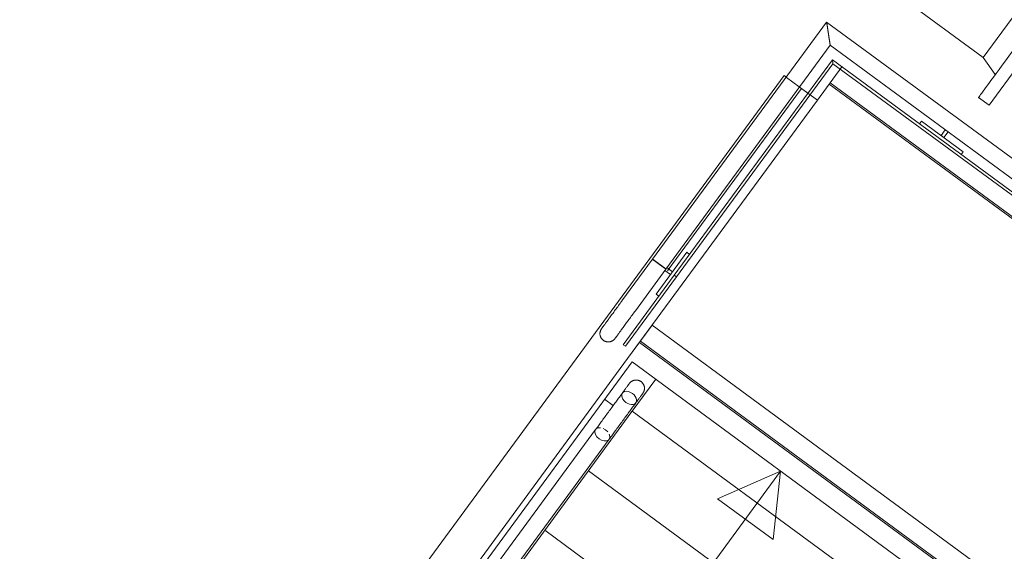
# Model space of a CAD drawing. Header units: metres. Extents: x 135583 to 135939, y 457896 to 458258.
# Tile 538 of 599: x 135708.35 to 135711.21, y 458157.85 to 458159.39. Entities that reach past the tile are written whole.
import ezdxf

# ---------------------------------------------------------------- set-up
doc = ezdxf.new("R2010")
doc.units = ezdxf.units.M
doc.linetypes.add('Hidden', pattern=[4, 2, -2])
doc.layers.add('NIEUWE INSTALLATIE', color=250, linetype='Continuous', lineweight=0)

msp = doc.modelspace()

# ---------------------------------------------------------------- linework, layer by layer
at = {"layer": 'NIEUWE INSTALLATIE'}
for p, q in [((135710.0607, 458160.0809), (135711.1459, 458159.2837)), ((135711.3865, 458159.6113), (135711.1459, 458159.2837)), ((135710.6921, 458159.3866), (135710.1868, 458158.6989)), ((135751.4096, 458129.4723), (135710.6921, 458159.3866)), ((135710.2258, 458158.6703), (135710.7024, 458159.3191)), ((135710.7024, 458159.3191), (135751.342, 458129.4619)), ((135710.7088, 458159.2771), (135710.25, 458158.6525)), ((135751.3, 458129.4555), (135710.7088, 458159.2771)), ((135710.7088, 458159.2771), (135710.7105, 458159.2659)), ((135710.2564, 458158.6478), (135710.7105, 458159.2659)), ((135710.7105, 458159.2659), (135751.2888, 458129.4538)), ((135708.3501, 458156.2118), (135710.5685, 458159.2313)), ((135708.3501, 458156.2118), (135710.5685, 458159.2313)), ((135710.5685, 458159.2313), (135710.5753, 458159.2263)), ((135710.5685, 458159.2313), (135710.5753, 458159.2263)), ((135710.6125, 458159.1989), (135710.6378, 458159.1804)), ((135710.6125, 458159.1989), (135710.6378, 458159.1804)), ((135710.9618, 458159.0912), (135710.9678, 458159.0993)), ((135710.9678, 458159.0993), (135711.0887, 458159.0105)), ((135711.0242, 458159.0578), (135711.0363, 458159.0744)), ((135711.0322, 458159.0519), (135711.0242, 458159.0578)), ((135711.0444, 458159.0684), (135711.0322, 458159.0519)), ((135711.0887, 458159.0105), (135711.0827, 458159.0024)), ((135710.098, 458158.578), (135710.1869, 458158.6989)), ((135710.1975, 458158.598), (135710.2863, 458158.7189)), ((135710.2863, 458158.7189), (135710.2944, 458158.713)), ((135710.2258, 458158.6703), (135710.137, 458158.5494)), ((135710.2063, 458158.6846), (135710.2013, 458158.6883)), ((135710.2283, 458158.6746), (135710.2449, 458158.6625)), ((135710.1019, 458158.451), (135710.25, 458158.6525)), ((135710.2564, 458158.6478), (135710.1084, 458158.4463)), ((135710.2389, 458158.6544), (135710.2224, 458158.6666)), ((135710.2449, 458158.6625), (135710.2389, 458158.6544)), ((135710.2564, 458158.6478), (135710.25, 458158.6525)), ((135710.25, 458158.6525), (135710.2564, 458158.6478)), ((135710.2055, 458158.5921), (135710.1975, 458158.598)), ((135710.098, 458158.578), (135710.0974, 458158.5772)), ((135710.1084, 458158.4463), (135710.1019, 458158.451)), ((135710.1145, 458158.4108), (135708.4468, 458156.1407)), ((135710.1145, 458158.4108), (135708.4468, 458156.1407)), ((135710.1959, 458158.351), (135710.1163, 458158.2426)), ((135710.1959, 458158.351), (135710.1279, 458158.2583)), ((135710.0734, 458158.2741), (135710.0478, 458158.293)), ((135710.1163, 458158.2426), (135708.5282, 458156.0809)), ((135710.1279, 458158.2583), (135710.8532, 458157.7254)), ((135710.0217, 458158.2052), (135708.4845, 458156.113)), ((135710.0214, 458158.1902), (135710.0196, 458158.1969)), ((135710.0219, 458158.2056), (135710.0217, 458158.2053)), ((135710.0437, 458158.2078), (135710.0506, 458158.2038)), ((135710.0506, 458158.2038), (135710.0567, 458158.1982)), ((135708.5235, 458156.0844), (135710.0606, 458158.1766)), ((135710.0389, 458158.1739), (135710.0317, 458158.178)), ((135710.0464, 458158.1719), (135710.0389, 458158.1739)), ((135708.8412, 458155.7469), (135710.5586, 458158.0845)), ((135710.001, 458158.0856), (135710.7263, 458157.5527)), ((135710.5586, 458158.0845), (135710.3755, 458158.0042)), ((135710.5586, 458158.0845), (135710.5366, 458157.8857)), ((135710.5366, 458157.8857), (135710.3755, 458158.0042)), ((135709.8741, 458157.9129), (135710.5994, 458157.38))]:
    msp.add_line(p, q, dxfattribs=at)
at = {"layer": 'NIEUWE INSTALLATIE', "extrusion": (0, 0, -1)}
for p, q in [((135711.6272, 458159.9389), (135711.1459, 458159.2837)), ((135711.1459, 458159.2837), (135711.1816, 458159.2344)), ((135711.2514, 458159.2652), (135711.1634, 458159.1454)), ((135711.1328, 458159.1679), (135711.1634, 458159.1454))]:
    msp.add_line(p, q, dxfattribs=at)
at = {"layer": 'NIEUWE INSTALLATIE', "linetype": 'Hidden'}
for p, q in [((135710.6652, 458159.1602), (135710.7362, 458159.2569)), ((135710.6652, 458159.1602), (135710.7362, 458159.2569)), ((135710.5753, 458159.2262), (135710.6125, 458159.1989)), ((135710.5753, 458159.2262), (135710.6125, 458159.1989)), ((135710.5753, 458159.2262), (135710.6125, 458159.1989)), ((135708.3964, 458156.1777), (135710.6148, 458159.1972)), ((135708.3964, 458156.1777), (135710.6148, 458159.1972)), ((135710.232, 458158.6677), (135710.6188, 458159.1943)), ((135710.232, 458158.6677), (135710.6188, 458159.1943)), ((135710.6992, 458159.2066), (135713.1741, 458157.3883)), ((135710.6992, 458159.2066), (135713.1741, 458157.3883)), ((135710.7022, 458159.2106), (135713.1771, 458157.3924)), ((135710.7022, 458159.2106), (135713.1771, 458157.3924)), ((135710.6652, 458159.1602), (135710.1146, 458158.4108)), ((135710.6652, 458159.1602), (135710.1146, 458158.4108)), ((135710.6652, 458159.1602), (135710.1146, 458158.4108)), ((135710.6378, 458159.1803), (135710.6652, 458159.1602)), ((135710.6378, 458159.1803), (135710.6652, 458159.1602)), ((135710.6378, 458159.1803), (135710.6652, 458159.1602)), ((135713.1401, 458157.342), (135710.6652, 458159.1602)), ((135713.1401, 458157.342), (135710.6652, 458159.1602)), ((135708.4004, 458156.1748), (135710.2301, 458158.6651)), ((135708.4004, 458156.1748), (135710.2301, 458158.6651)), ((135710.2301, 458158.6652), (135710.232, 458158.6677)), ((135710.2301, 458158.6652), (135710.232, 458158.6677)), ((135710.2301, 458158.6652), (135710.232, 458158.6677)), ((135710.1145, 458158.4108), (135710.1856, 458158.5075)), ((135710.1145, 458158.4108), (135710.1856, 458158.5075)), ((135710.1856, 458158.5075), (135712.6605, 458156.6892)), ((135710.1856, 458158.5075), (135712.6605, 458156.6892)), ((135710.1486, 458158.4571), (135712.6235, 458156.6389)), ((135710.1486, 458158.4571), (135712.6235, 458156.6389)), ((135710.1516, 458158.4611), (135712.6264, 458156.6429)), ((135710.1516, 458158.4611), (135712.6264, 458156.6429)), ((135710.1274, 458158.4013), (135708.3786, 458156.0209)), ((135710.9897, 458157.7678), (135710.1274, 458158.4013))]:
    msp.add_line(p, q, dxfattribs=at)
at = {"layer": 'NIEUWE INSTALLATIE', "flags": 128}
for points in [[(135710.0388, 458158.4974), (135710.0389, 458158.4975), (135710.039, 458158.4977), (135710.0393, 458158.498), (135710.0396, 458158.4984), (135710.04, 458158.499), (135710.0405, 458158.4997), (135710.0411, 458158.5005), (135710.0418, 458158.5015), (135710.0426, 458158.5026), (135710.0435, 458158.5038), (135710.0445, 458158.5051), (135710.0455, 458158.5065), (135710.0467, 458158.5081), (135710.0479, 458158.5097), (135710.0492, 458158.5115), (135710.0506, 458158.5134), (135710.052, 458158.5153), (135710.0535, 458158.5174), (135710.0551, 458158.5196), (135710.0568, 458158.5219), (135710.0585, 458158.5242), (135710.0603, 458158.5267), (135710.0622, 458158.5292), (135710.0641, 458158.5318), (135710.0661, 458158.5345), (135710.0681, 458158.5372), (135710.0701, 458158.54), (135710.0722, 458158.5429), (135710.0744, 458158.5458), (135710.0766, 458158.5488), (135710.0788, 458158.5518), (135710.0811, 458158.5549), (135710.0833, 458158.558), (135710.0857, 458158.5611), (135710.088, 458158.5643), (135710.0903, 458158.5675), (135710.0927, 458158.5707), (135710.095, 458158.5739), (135710.0974, 458158.5771), (135710.098, 458158.578)], [(135710.137, 458158.5494), (135710.1346, 458158.5462), (135710.1322, 458158.543), (135710.1299, 458158.5398), (135710.1275, 458158.5366), (135710.1252, 458158.5334), (135710.1229, 458158.5302), (135710.1206, 458158.5271), (135710.1183, 458158.5241), (135710.1161, 458158.521), (135710.1139, 458158.518), (135710.1117, 458158.5151), (135710.1096, 458158.5122), (135710.1075, 458158.5094), (135710.1055, 458158.5066), (135710.1035, 458158.5039), (135710.1016, 458158.5013), (135710.0997, 458158.4987), (135710.0979, 458158.4963), (135710.0962, 458158.4939), (135710.0945, 458158.4916), (135710.0929, 458158.4894), (135710.0913, 458158.4873), (135710.0899, 458158.4853), (135710.0885, 458158.4834), (135710.0871, 458158.4816), (135710.0859, 458158.4799), (135710.0847, 458158.4783), (135710.0837, 458158.4769), (135710.0827, 458158.4755), (135710.0818, 458158.4743), (135710.081, 458158.4732), (135710.0802, 458158.4722), (135710.0796, 458158.4713), (135710.0791, 458158.4706), (135710.0786, 458158.47), (135710.0783, 458158.4695), (135710.078, 458158.4691), (135710.0778, 458158.4689), (135710.0778, 458158.4688)], [(135710.0426, 458158.5026), (135710.042, 458158.5018), (135710.0413, 458158.5008), (135710.0407, 458158.4999), (135710.0401, 458158.4992), (135710.0397, 458158.4986), (135710.0393, 458158.4981), (135710.0391, 458158.4977), (135710.0389, 458158.4975), (135710.0388, 458158.4974)], [(135710.0388, 458158.4974), (135710.0383, 458158.4966), (135710.0378, 458158.4958), (135710.0373, 458158.495), (135710.0368, 458158.4941), (135710.0364, 458158.4933), (135710.036, 458158.4924), (135710.0356, 458158.4915), (135710.0353, 458158.4906), (135710.035, 458158.4896), (135710.0348, 458158.4887), (135710.0346, 458158.4878), (135710.0344, 458158.4868), (135710.0343, 458158.4858), (135710.0342, 458158.4849), (135710.0342, 458158.4839), (135710.0341, 458158.483), (135710.0342, 458158.482), (135710.0342, 458158.481), (135710.0343, 458158.4801), (135710.0345, 458158.4791), (135710.0347, 458158.4782), (135710.0349, 458158.4772), (135710.0351, 458158.4763), (135710.0354, 458158.4754), (135710.0357, 458158.4745), (135710.0361, 458158.4736), (135710.0365, 458158.4727), (135710.0369, 458158.4718), (135710.0374, 458158.471), (135710.0379, 458158.4702), (135710.0385, 458158.4693), (135710.039, 458158.4686), (135710.0396, 458158.4678), (135710.0402, 458158.4671), (135710.0409, 458158.4664), (135710.0416, 458158.4657), (135710.0423, 458158.465), (135710.043, 458158.4644), (135710.0438, 458158.4638), (135710.044, 458158.4636)], [(135710.0778, 458158.4688), (135710.0778, 458158.4689), (135710.0779, 458158.4691), (135710.0782, 458158.4694), (135710.0785, 458158.4698), (135710.0789, 458158.4704), (135710.0795, 458158.4711), (135710.0801, 458158.472), (135710.0808, 458158.4729), (135710.0816, 458158.474), (135710.0818, 458158.4743)], [(135710.044, 458158.4636), (135710.0448, 458158.4631), (135710.0456, 458158.4626), (135710.0464, 458158.4621), (135710.0473, 458158.4616), (135710.0481, 458158.4612), (135710.049, 458158.4608), (135710.0499, 458158.4605), (135710.0508, 458158.4601), (135710.0518, 458158.4599), (135710.0527, 458158.4596), (135710.0536, 458158.4594), (135710.0546, 458158.4592), (135710.0556, 458158.4591), (135710.0565, 458158.459), (135710.0575, 458158.459), (135710.0585, 458158.459), (135710.0594, 458158.459), (135710.0604, 458158.4591), (135710.0613, 458158.4592), (135710.0623, 458158.4593), (135710.0632, 458158.4595), (135710.0642, 458158.4597), (135710.0651, 458158.4599), (135710.066, 458158.4602), (135710.0669, 458158.4606), (135710.0678, 458158.4609), (135710.0687, 458158.4613), (135710.0696, 458158.4618), (135710.0704, 458158.4622), (135710.0713, 458158.4627), (135710.0721, 458158.4633), (135710.0728, 458158.4638), (135710.0736, 458158.4644), (135710.0743, 458158.4651), (135710.075, 458158.4657), (135710.0757, 458158.4664), (135710.0764, 458158.4671), (135710.077, 458158.4678), (135710.0776, 458158.4686), (135710.0778, 458158.4688)], [(135710.1197, 458158.3387), (135710.1197, 458158.3386), (135710.1196, 458158.3384), (135710.1193, 458158.3381), (135710.119, 458158.3377), (135710.1186, 458158.3371), (135710.118, 458158.3364), (135710.1174, 458158.3356), (135710.1167, 458158.3346), (135710.1159, 458158.3335), (135710.1151, 458158.3323), (135710.1141, 458158.331), (135710.113, 458158.3296), (135710.1119, 458158.328), (135710.1107, 458158.3264), (135710.1094, 458158.3246), (135710.108, 458158.3228), (135710.1066, 458158.3208), (135710.105, 458158.3187), (135710.1034, 458158.3165), (135710.1018, 458158.3143), (135710.1001, 458158.3119), (135710.0983, 458158.3095), (135710.0964, 458158.3069), (135710.0945, 458158.3043), (135710.0925, 458158.3017), (135710.0905, 458158.2989), (135710.0884, 458158.2961), (135710.0863, 458158.2932), (135710.0842, 458158.2903), (135710.082, 458158.2873), (135710.0798, 458158.2843), (135710.0775, 458158.2812), (135710.0752, 458158.2781), (135710.0729, 458158.275), (135710.0706, 458158.2718), (135710.0683, 458158.2686), (135710.0659, 458158.2654), (135710.0635, 458158.2622), (135710.0612, 458158.259), (135710.0588, 458158.2558), (135710.0564, 458158.2525), (135710.0541, 458158.2493), (135710.0517, 458158.2461), (135710.0494, 458158.243), (135710.0471, 458158.2398), (135710.0448, 458158.2367), (135710.0425, 458158.2336), (135710.0403, 458158.2305), (135710.0381, 458158.2275), (135710.0359, 458158.2246), (135710.0338, 458158.2217), (135710.0317, 458158.2188), (135710.0296, 458158.216), (135710.0276, 458158.2133), (135710.0257, 458158.2107), (135710.0238, 458158.2081), (135710.022, 458158.2056), (135710.0217, 458158.2052)], [(135710.116, 458158.3336), (135710.1164, 458158.3342), (135710.1172, 458158.3352), (135710.1178, 458158.3361), (135710.1184, 458158.3368), (135710.1188, 458158.3375), (135710.1192, 458158.338), (135710.1195, 458158.3383), (135710.1197, 458158.3386), (135710.1197, 458158.3387)], [(135710.1197, 458158.3387), (135710.1203, 458158.3395), (135710.1209, 458158.3402), (135710.1216, 458158.3409), (135710.1223, 458158.3416), (135710.123, 458158.3423), (135710.1237, 458158.3429), (135710.1244, 458158.3435), (135710.1252, 458158.3441), (135710.126, 458158.3446), (135710.1268, 458158.3451), (135710.1277, 458158.3456), (135710.1285, 458158.3461), (135710.1294, 458158.3465), (135710.1303, 458158.3469), (135710.1312, 458158.3472), (135710.1321, 458158.3475), (135710.1331, 458158.3478), (135710.134, 458158.348), (135710.1349, 458158.3482), (135710.1359, 458158.3483), (135710.1369, 458158.3484), (135710.1378, 458158.3485), (135710.1388, 458158.3485), (135710.1398, 458158.3485), (135710.1407, 458158.3485), (135710.1417, 458158.3484), (135710.1426, 458158.3483), (135710.1436, 458158.3481), (135710.1445, 458158.348), (135710.1455, 458158.3477), (135710.1464, 458158.3475), (135710.1473, 458158.3471), (135710.1482, 458158.3468), (135710.1491, 458158.3464), (135710.15, 458158.346), (135710.1508, 458158.3456), (135710.1517, 458158.3451), (135710.1525, 458158.3446), (135710.1533, 458158.344), (135710.1535, 458158.3439)], [(135710.1535, 458158.3439), (135710.1543, 458158.3433), (135710.155, 458158.3427), (135710.1557, 458158.342), (135710.1564, 458158.3413), (135710.1571, 458158.3406), (135710.1577, 458158.3399), (135710.1583, 458158.3392), (135710.1589, 458158.3384), (135710.1594, 458158.3376), (135710.16, 458158.3368), (135710.1604, 458158.3359), (135710.1609, 458158.3351), (135710.1613, 458158.3342), (135710.1617, 458158.3333), (135710.162, 458158.3324), (135710.1623, 458158.3315), (135710.1626, 458158.3305), (135710.1628, 458158.3296), (135710.163, 458158.3287), (135710.1631, 458158.3277), (135710.1632, 458158.3267), (135710.1633, 458158.3258), (135710.1633, 458158.3248), (135710.1633, 458158.3238), (135710.1633, 458158.3229), (135710.1632, 458158.3219), (135710.1631, 458158.321), (135710.163, 458158.32), (135710.1628, 458158.3191), (135710.1625, 458158.3181), (135710.1623, 458158.3172), (135710.1619, 458158.3163), (135710.1616, 458158.3154), (135710.1612, 458158.3145), (135710.1608, 458158.3136), (135710.1604, 458158.3128), (135710.1599, 458158.3119), (135710.1594, 458158.3111), (135710.1588, 458158.3103), (135710.1587, 458158.3101)], [(135710.0606, 458158.1766), (135710.0624, 458158.1791), (135710.0643, 458158.1817), (135710.0662, 458158.1843), (135710.0682, 458158.187), (135710.0703, 458158.1898), (135710.0723, 458158.1926), (135710.0745, 458158.1955), (135710.0766, 458158.1984), (135710.0788, 458158.2014), (135710.0811, 458158.2045), (135710.0833, 458158.2076), (135710.0856, 458158.2107), (135710.0879, 458158.2138), (135710.0903, 458158.217), (135710.0926, 458158.2202), (135710.095, 458158.2234), (135710.0973, 458158.2266), (135710.0997, 458158.2299), (135710.1021, 458158.2331), (135710.1044, 458158.2363), (135710.1068, 458158.2395), (135710.1091, 458158.2427), (135710.1115, 458158.2459), (135710.1138, 458158.249), (135710.1161, 458158.2521), (135710.1183, 458158.2552), (135710.1206, 458158.2582), (135710.1227, 458158.2612), (135710.1249, 458158.2641), (135710.127, 458158.267), (135710.1291, 458158.2699), (135710.1311, 458158.2726), (135710.1331, 458158.2753), (135710.135, 458158.2779), (135710.1369, 458158.2805), (135710.1387, 458158.2829), (135710.1404, 458158.2853), (135710.1421, 458158.2876), (135710.1437, 458158.2898), (135710.1453, 458158.2918), (135710.1467, 458158.2938), (135710.1481, 458158.2957), (135710.1494, 458158.2975), (135710.1506, 458158.2992), (135710.1518, 458158.3008), (135710.1529, 458158.3022), (135710.1538, 458158.3035), (135710.1547, 458158.3047), (135710.1555, 458158.3058), (135710.1563, 458158.3068), (135710.1569, 458158.3077), (135710.1574, 458158.3084), (135710.1578, 458158.309), (135710.1582, 458158.3095), (135710.1584, 458158.3098), (135710.1586, 458158.31), (135710.1587, 458158.3101)], [(135710.1094, 458158.2838), (135710.1047, 458158.2879), (135710.1009, 458158.2927), (135710.0984, 458158.2977), (135710.0973, 458158.3026), (135710.0976, 458158.3072), (135710.0994, 458158.311), (135710.1025, 458158.3138), (135710.1067, 458158.3155), (135710.1118, 458158.3159), (135710.1173, 458158.315), (135710.123, 458158.3128), (135710.1283, 458158.3096)], [(135710.1283, 458158.3096), (135710.133, 458158.3054), (135710.1368, 458158.3007), (135710.1393, 458158.2957), (135710.1404, 458158.2908), (135710.1401, 458158.2862), (135710.1383, 458158.2824), (135710.1352, 458158.2795), (135710.131, 458158.2779), (135710.1259, 458158.2775), (135710.1204, 458158.2784), (135710.1147, 458158.2805), (135710.1094, 458158.2838)], [(135710.1587, 458158.3101), (135710.1586, 458158.31), (135710.1585, 458158.3098), (135710.1582, 458158.3095), (135710.1579, 458158.3091), (135710.1575, 458158.3085), (135710.157, 458158.3078), (135710.1564, 458158.307), (135710.1557, 458158.306), (135710.1549, 458158.3049), (135710.1547, 458158.3048)], [(135710.0196, 458158.1969), (135710.0203, 458158.2028), (135710.0217, 458158.2052)], [(135710.0317, 458158.178), (135710.0256, 458158.1837), (135710.0214, 458158.1902)], [(135710.0217, 458158.2052), (135710.0236, 458158.2073), (135710.029, 458158.2098), (135710.0359, 458158.21)], [(135710.0609, 458158.1916), (135710.0627, 458158.185), (135710.062, 458158.1791), (135710.0606, 458158.1766)], [(135710.0606, 458158.1766), (135710.0587, 458158.1746), (135710.0533, 458158.1721), (135710.0464, 458158.1719)]]:
    msp.add_lwpolyline(points, dxfattribs=at)
at = {"layer": 'NIEUWE INSTALLATIE', "extrusion": (0, 0, -1)}
msp.add_ellipse((135711.4333, 458159.5769), major_axis=(-0.3005, -0.409), ratio=0.000001, dxfattribs=at)
for major_axis, ratio, start_param, end_param in [((0.0195, -0.0143), 0.000001, 4.539184, 10.467936), ((0.0195, -0.0143), 0.000001, 4.072259, 10.205354), ((-0.0195, 0.0143), 0.000001, 3.926991, 6.283185), ((0.0195, -0.0143), 0.000001, 1.836215, 2.308761), ((0.0082, 0.0227), 1, 2.049606, 2.067769)]:
    msp.add_ellipse((135710.2063, 458158.6846), major_axis=major_axis, ratio=ratio, start_param=start_param, end_param=end_param, dxfattribs=at)
at = {"layer": 'NIEUWE INSTALLATIE'}
for major_axis, start_param, end_param in [((0.0195, -0.0143), 0.857072, 6.283185), ((-0.0195, 0.0143), 4.45059, 6.152286), ((-0.0195, 0.0143), 3.926991, 4.455634), ((0.0195, -0.0143), 1.107149, 1.314263), ((0.0195, -0.0143), 0.785398, 0.802729)]:
    msp.add_ellipse((135710.2063, 458158.6846), major_axis=major_axis, ratio=0.000001, start_param=start_param, end_param=end_param, dxfattribs=at)
msp.add_open_spline([(135710.6921, 458159.3866), (135710.6921, 458159.3866), (135710.6922, 458159.386), (135710.6925, 458159.3841), (135710.6927, 458159.3822), (135710.6931, 458159.3801), (135710.6934, 458159.3782), (135710.6937, 458159.3762), (135710.6941, 458159.3735), (135710.6946, 458159.3704), (135710.6949, 458159.3678), (135710.6953, 458159.3658), (135710.6956, 458159.3637), (135710.6959, 458159.3616), (135710.6962, 458159.3594), (135710.6966, 458159.3573), (135710.6969, 458159.355), (135710.6972, 458159.3528), (135710.6976, 458159.3506), (135710.6979, 458159.3484), (135710.6982, 458159.3462), (135710.6986, 458159.3441), (135710.6989, 458159.342), (135710.6992, 458159.3399), (135710.6995, 458159.3379), (135710.6998, 458159.3359), (135710.7001, 458159.3341), (135710.7005, 458159.3317), (135710.7008, 458159.3295), (135710.7011, 458159.3274), (135710.7014, 458159.3256), (135710.7017, 458159.3235), (135710.702, 458159.3216), (135710.7023, 458159.3197), (135710.7024, 458159.3191), (135710.7024, 458159.3191)], degree=3, knots=[0, 0, 0, 0, 0.083333, 0.125, 0.166667, 0.208333, 0.229167, 0.25, 0.291667, 0.333333, 0.354167, 0.375, 0.395833, 0.416667, 0.4375, 0.458333, 0.479167, 0.5, 0.520833, 0.541667, 0.5625, 0.583333, 0.604167, 0.625, 0.645833, 0.666667, 0.6875, 0.708333, 0.75, 0.770833, 0.791667, 0.833333, 0.875, 0.916667, 1, 1, 1, 1], dxfattribs=at)
for points in [[(135710.1869, 458158.6989), (135710.1861, 458158.6978), (135710.1853, 458158.6966), (135710.1847, 458158.6954)], [(135710.1845, 458158.6949), (135710.1847, 458158.6954), (135710.185, 458158.6959), (135710.1853, 458158.6964)], [(135710.2231, 458158.6672), (135710.2241, 458158.6682), (135710.225, 458158.6692), (135710.2258, 458158.6703)], [(135710.2239, 458158.6681), (135710.2235, 458158.6676), (135710.2231, 458158.6672), (135710.2227, 458158.6668)]]:
    msp.add_open_spline(points, degree=3, dxfattribs=at)

doc.saveas('drawing.dxf')
